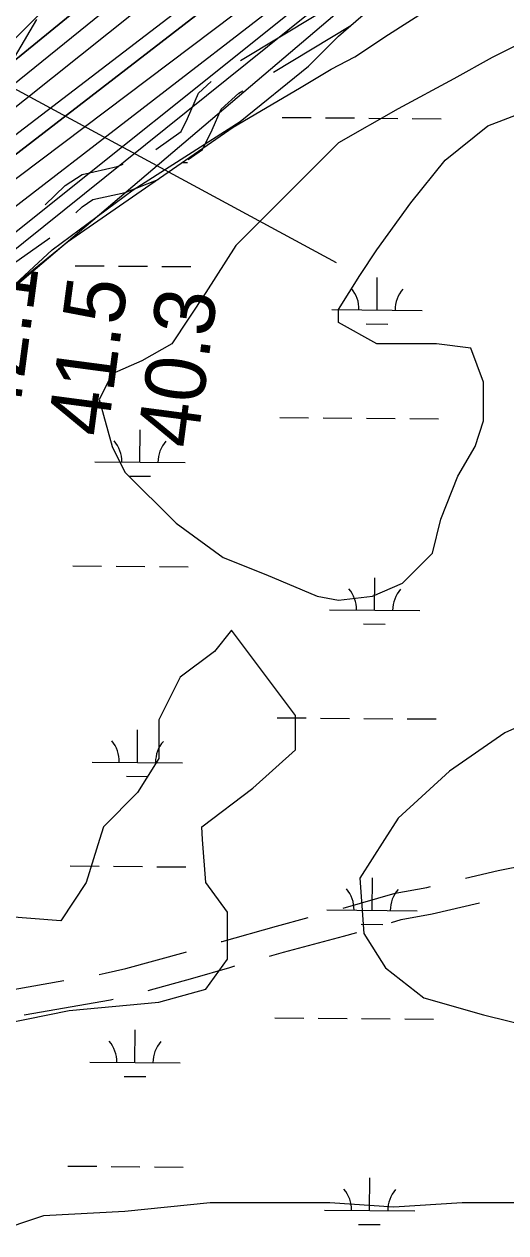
# Model space of a CAD drawing. Extents: x 3271442 to 3309282, y 752266 to 777610.
# Drawn here: x 3289076 to 3289610, y 760764 to 762104 of the extents above; entities that cross this region are included whole.
import ezdxf

# ---------------------------------------------------------------- set-up
doc = ezdxf.new("R2010")
doc.units = 0
for name, color, linetype in [('V-RIVR-EDGE', 7, 'Continuous'), ('V-RIVR-RANG', 7, 'Continuous'), ('V-ROAD-CNTR', 7, 'Continuous'), ('V-RRAP-RVMT', 7, 'Continuous'), ('V-SITE-VEGE', 7, 'Continuous'), ('V-TOPO-DPTH', 7, 'Continuous'), ('V-TOPO-MAJR', 7, 'Continuous'), ('V-TOPO-MINR', 7, 'Continuous'), ('V-TOPO-WATR', 7, 'Continuous'), ('V-WETL-SWMP', 7, 'Continuous')]:
    doc.layers.add(name, color=color, linetype=linetype)

msp = doc.modelspace()

# ---------------------------------------------------------------- linework, layer by layer
at = {"layer": 'V-RIVR-EDGE'}
msp.add_lwpolyline([(3289067, 762088.2), (3289096.6, 762118.1)], dxfattribs=at)
at = {"layer": 'V-RIVR-RANG'}
msp.add_line((3289422.7, 761839.3), (3288525.2, 762323.9), dxfattribs=at)
at = {"layer": 'V-ROAD-CNTR'}
for p, q in [((3289316, 762063.3), (3289401.6, 762114.9)), ((3289352.9, 762050.5), (3289438.5, 762102.1))]:
    msp.add_line(p, q, dxfattribs=at)
for points in [[(3289222.3, 761964.9), (3289250.4, 761984.9), (3289257.5, 761999.2), (3289269.6, 762027.2), (3289283.7, 762040)], [(3289258.3, 761953.7), (3289273.9, 761964.8), (3289284.8, 761986.5), (3289294.6, 762009.3), (3289314.5, 762027.4), (3289318.6, 762029.9)], [(3289099.8, 761903.5), (3289122, 761924.7), (3289140.6, 761937.2), (3289179.4, 761945.9), (3289186, 761948.5)], [(3289133.8, 761894.5), (3289140.9, 761901.2), (3289152.7, 761909.2), (3289188.2, 761917.1), (3289225, 761931.7)], [(3289026.7, 761804.8), (3289032.4, 761809.1), (3289064.6, 761838.5), (3289104.8, 761867)], [(3289565.6, 761157), (3289601.6, 761165.5), (3289663.4, 761177.8)], [(3289429.8, 761123.9), (3289487.4, 761140.5), (3289522.6, 761146.9), (3289526.7, 761147.9)], [(3289483.4, 761108.1), (3289494.2, 761111.2), (3289528.7, 761117.5), (3289580.9, 761129.8)], [(3289294.8, 761086.8), (3289296, 761087.1), (3289356, 761104.1), (3289391.2, 761113.5)], [(3289348.5, 761070.8), (3289363.9, 761075.2), (3289430.4, 761092.9), (3289445, 761097.1)], [(3289159.7, 761050.5), (3289166.1, 761051.7), (3289189.3, 761057.1), (3289255.3, 761075.3), (3289256.5, 761075.6)], [(3289213.8, 761032.7), (3289263.5, 761046.4), (3289304.3, 761058.3), (3289310, 761059.9)], [(3289024.6, 761017.6), (3289053.1, 761031.6), (3289064.1, 761033.9), (3289120.3, 761043.7)], [(3289076.6, 761005.7), (3289172.1, 761022.2), (3289175.1, 761022.9)]]:
    msp.add_lwpolyline(points, dxfattribs=at)
at = {"layer": 'V-RRAP-RVMT'}
msp.add_lwpolyline([(3289090.3, 762108.9), (3289016.5, 761984.2), (3288991.9, 761997.7), (3288977.5, 761981.7), (3288914.6, 761873.4), (3288889, 761888.6), (3288815.3, 761762.2), (3288793, 761775.5), (3288720.4, 761650), (3288666.7, 761679.7), (3288593.8, 761554.4), (3288571.6, 761568.1), (3288510.1, 761451), (3288498.7, 761456.4), (3288469.1, 761394.2), (3288473.9, 761394), (3288445.6, 761283), (3288456.3, 761281.9), (3288446.5, 761214.5), (3288447, 761190.5), (3288462.2, 761191.4), (3288462.5, 761177.3)], dxfattribs=at)
at = {"layer": 'V-SITE-VEGE'}
for points in [[(3289045.9, 761796.8), (3289107.5, 761853.6), (3289197.4, 761919.9), (3289315.8, 761995.7), (3289391.5, 762057.3), (3289424.6, 762090.5), (3289457.7, 762118.9)], [(3289651.8, 762095.2), (3289595, 762066.8), (3289552.4, 762043.1), (3289490.9, 762010), (3289424.6, 761972.1), (3289311, 761858.4), (3289277.9, 761806.3), (3289240, 761749.4), (3289206.9, 761730.5), (3289173.8, 761716.3), (3289159.6, 761687.8), (3289173.8, 761635.7), (3289188, 761607.3), (3289244.8, 761550.5), (3289296.8, 761512.6), (3289344.2, 761493.6), (3289401, 761469.9), (3289424.6, 761465.2), (3289462.5, 761469.9), (3289495.6, 761484.1), (3289528.8, 761517.3), (3289538.2, 761555.2), (3289557.2, 761602.6), (3289576.1, 761635.7), (3289585.6, 761664.1), (3289585.6, 761706.8), (3289571.4, 761744.7), (3289533.5, 761749.4), (3289467.2, 761749.4), (3289424.6, 761773.1), (3289424.6, 761787.3), (3289448.3, 761825.2), (3289467.2, 761853.6), (3289505.1, 761905.7), (3289543, 761953.1), (3289590.3, 761991), (3289651.8, 762014.7)], [(3289055.4, 760996.2), (3289126.4, 761010.4), (3289225.8, 761019.9), (3289277.9, 761034.1), (3289301.6, 761067.3), (3289301.6, 761119.4), (3289277.9, 761152.5), (3289274.2, 761200.1), (3289273.2, 761214.1), (3289330, 761256.8), (3289377.3, 761299.4), (3289377.3, 761337.3), (3289306.3, 761432), (3289287.3, 761408.3), (3289249.5, 761379.9), (3289225.8, 761332.5), (3289225.8, 761289.9), (3289202.1, 761252), (3289164.3, 761214.1), (3289160, 761200.1), (3289145.3, 761152.5), (3289117, 761109.9), (3289055.4, 761114.6)], [(3289651.8, 761337.3), (3289609.2, 761318.3), (3289547.7, 761275.7), (3289490.9, 761223.6), (3289475.8, 761200.1), (3289448.3, 761157.3), (3289453, 761095.7), (3289476.7, 761057.8), (3289519.3, 761024.6), (3289585.6, 761005.7), (3289642.4, 760991.5)], [(3289623.4, 760797.3), (3289561.9, 760797.3), (3289486.2, 760792.5), (3289415.2, 760797.3), (3289282.6, 760797.3), (3289188, 760787.8), (3289098, 760783), (3289041.2, 760764.1)]]:
    msp.add_lwpolyline(points, dxfattribs=at)
at = {"layer": 'V-TOPO-DPTH'}
msp.add_line((3289452.3, 762256.7), (3288888.2, 761821.3), dxfattribs=at)
for points in [[(3288766.2, 761819.2), (3289335.6, 762283.8)], [(3289335.6, 762283.8), (3288766.2, 761819.2)], [(3288826.4, 761820.4), (3289419.8, 762294)], [(3288826.4, 761820.4), (3289419.8, 762294)]]:
    msp.add_lwpolyline(points, dxfattribs=at)
at = {"layer": 'V-TOPO-MAJR'}
msp.add_line((3288972.9, 761798.8), (3289527.9, 762241.9), dxfattribs=at)
at = {"layer": 'V-TOPO-MINR'}
for p, q in [((3289059.1, 761807.1), (3289603.7, 762270.1)), ((3288888.2, 761821.3), (3289452.3, 762256.7)), ((3289053.2, 761843.5), (3289565.9, 762256)), ((3288857, 761820.9), (3289416.7, 762249.1)), ((3288920.2, 761821.6), (3289462.9, 762231)), ((3288943, 761806.5), (3289489.6, 762228))]:
    msp.add_line(p, q, dxfattribs=at)
for points in [[(3288796.1, 761819.9), (3289388, 762298.8)], [(3288766.2, 761819.2), (3289335.6, 762283.8)]]:
    msp.add_lwpolyline(points, dxfattribs=at)
at = {"layer": 'V-TOPO-WATR'}
msp.add_lwpolyline([(3288826.4, 761820.4), (3289419.8, 762294)], dxfattribs=at)
at = {"layer": 'V-WETL-SWMP'}
for p, q in [((3289480.3, 762092.2), (3289587.6, 762161.3)), ((3289442.8, 762067.4), (3289480.3, 762092.2)), ((3289416.6, 762053.9), (3289442.8, 762067.4)), ((3289381.7, 762032.9), (3289416.6, 762053.9)), ((3289308.1, 761989.7), (3289381.7, 762032.9)), ((3289362.4, 762000.3), (3289394.4, 762000.1)), ((3289410.4, 761999.9), (3289442.4, 761999.7)), ((3289124.6, 761862.3), (3289308.1, 761989.7)), ((3289458.4, 761999.5), (3289490.4, 761999.3)), ((3289506.4, 761999.1), (3289538.4, 761998.9)), ((3289251.6, 761950.5), (3289257.4, 761950.4)), ((3289055.2, 761805.8), (3289124.6, 761862.3)), ((3289133, 761836), (3289165, 761835.8)), ((3289181, 761835.6), (3289213, 761835.4)), ((3289229, 761835.2), (3289261, 761835)), ((3289467.5, 761786.9), (3289467.8, 761822.9)), ((3289417.5, 761787.3), (3289517.5, 761786.4)), ((3289455.4, 761771.5), (3289479.4, 761771.3)), ((3289359.7, 761667.7), (3289391.7, 761667.4)), ((3289407.7, 761667.3), (3289439.7, 761667)), ((3289455.7, 761666.9), (3289487.7, 761666.6)), ((3289503.7, 761666.5), (3289535.7, 761666.2)), ((3289204.7, 761618.2), (3289205, 761654.2)), ((3289154.7, 761618.6), (3289254.7, 761617.8)), ((3289192.5, 761602.9), (3289216.5, 761602.7)), ((3289130.3, 761503.4), (3289162.3, 761503.1)), ((3289178.3, 761503), (3289210.3, 761502.7)), ((3289226.3, 761502.6), (3289258.3, 761502.3)), ((3289464.8, 761454.2), (3289465.1, 761490.2)), ((3289414.8, 761454.6), (3289514.8, 761453.8)), ((3289452.6, 761438.9), (3289476.6, 761438.7)), ((3289356.9, 761335), (3289388.9, 761334.7)), ((3289404.9, 761334.6), (3289436.9, 761334.3)), ((3289452.9, 761334.2), (3289484.9, 761333.9)), ((3289500.9, 761333.8), (3289532.9, 761333.6)), ((3289201.9, 761285.5), (3289202.2, 761321.5)), ((3289151.9, 761285.9), (3289251.9, 761285.1)), ((3289189.8, 761270.2), (3289213.8, 761270)), ((3289127.6, 761170.7), (3289159.6, 761170.4)), ((3289175.6, 761170.3), (3289207.6, 761170.1)), ((3289223.6, 761169.9), (3289255.6, 761169.7)), ((3289462, 761121.5), (3289462.3, 761157.5)), ((3289412, 761121.9), (3289512, 761121.1)), ((3289449.9, 761106.2), (3289473.9, 761106)), ((3289354.2, 761002.3), (3289386.2, 761002.1)), ((3289402.2, 761001.9), (3289434.2, 761001.7)), ((3289450.2, 761001.5), (3289482.2, 761001.3)), ((3289498.2, 761001.2), (3289530.2, 761000.9)), ((3289199.2, 760952.9), (3289199.5, 760988.9)), ((3289149.2, 760953.3), (3289249.2, 760952.5)), ((3289187.1, 760937.5), (3289211.1, 760937.3)), ((3289124.8, 760838), (3289156.8, 760837.8)), ((3289172.8, 760837.7), (3289204.8, 760837.4)), ((3289220.8, 760837.3), (3289252.8, 760837)), ((3289459.3, 760788.9), (3289459.6, 760824.9)), ((3289409.3, 760789.3), (3289509.3, 760788.4)), ((3289447.1, 760773.5), (3289471.1, 760773.3))]:
    msp.add_line(p, q, dxfattribs=at)
for centre, start, end in [((3289412.3, 761787.8), 358.7563, 40.2999), ((3289522.7, 761786.9), 138.7563, 180.2999), ((3289149.4, 761619.1), 358.7563, 40.2999), ((3289259.9, 761618.2), 138.7563, 180.2999), ((3289409.5, 761455.1), 358.7563, 40.2999), ((3289520, 761454.2), 138.7563, 180.2999), ((3289146.7, 761286.5), 358.7563, 40.2999), ((3289257.2, 761285.6), 138.7563, 180.2999), ((3289406.8, 761122.5), 358.7563, 40.2999), ((3289517.3, 761121.5), 138.7563, 180.2999), ((3289143.9, 760953.8), 358.7563, 40.2999), ((3289254.4, 760952.9), 138.7563, 180.2999), ((3289404, 760789.8), 358.7563, 40.2999), ((3289514.5, 760788.9), 138.7563, 180.2999)]:
    msp.add_arc(centre, 35.2, start, end, dxfattribs=at)

# ---------------------------------------------------------------- texts
at = {"layer": 'V-RIVR-RANG'}
for s, p in [('42.1', (3289069.6, 761660.3)), ('41.5', (3289168.5, 761645.1)), ('40.3', (3289267.7, 761632.2))]:
    msp.add_text(s, height=67, rotation=82.4583, dxfattribs=at).set_placement(p)

doc.saveas('drawing.dxf')
